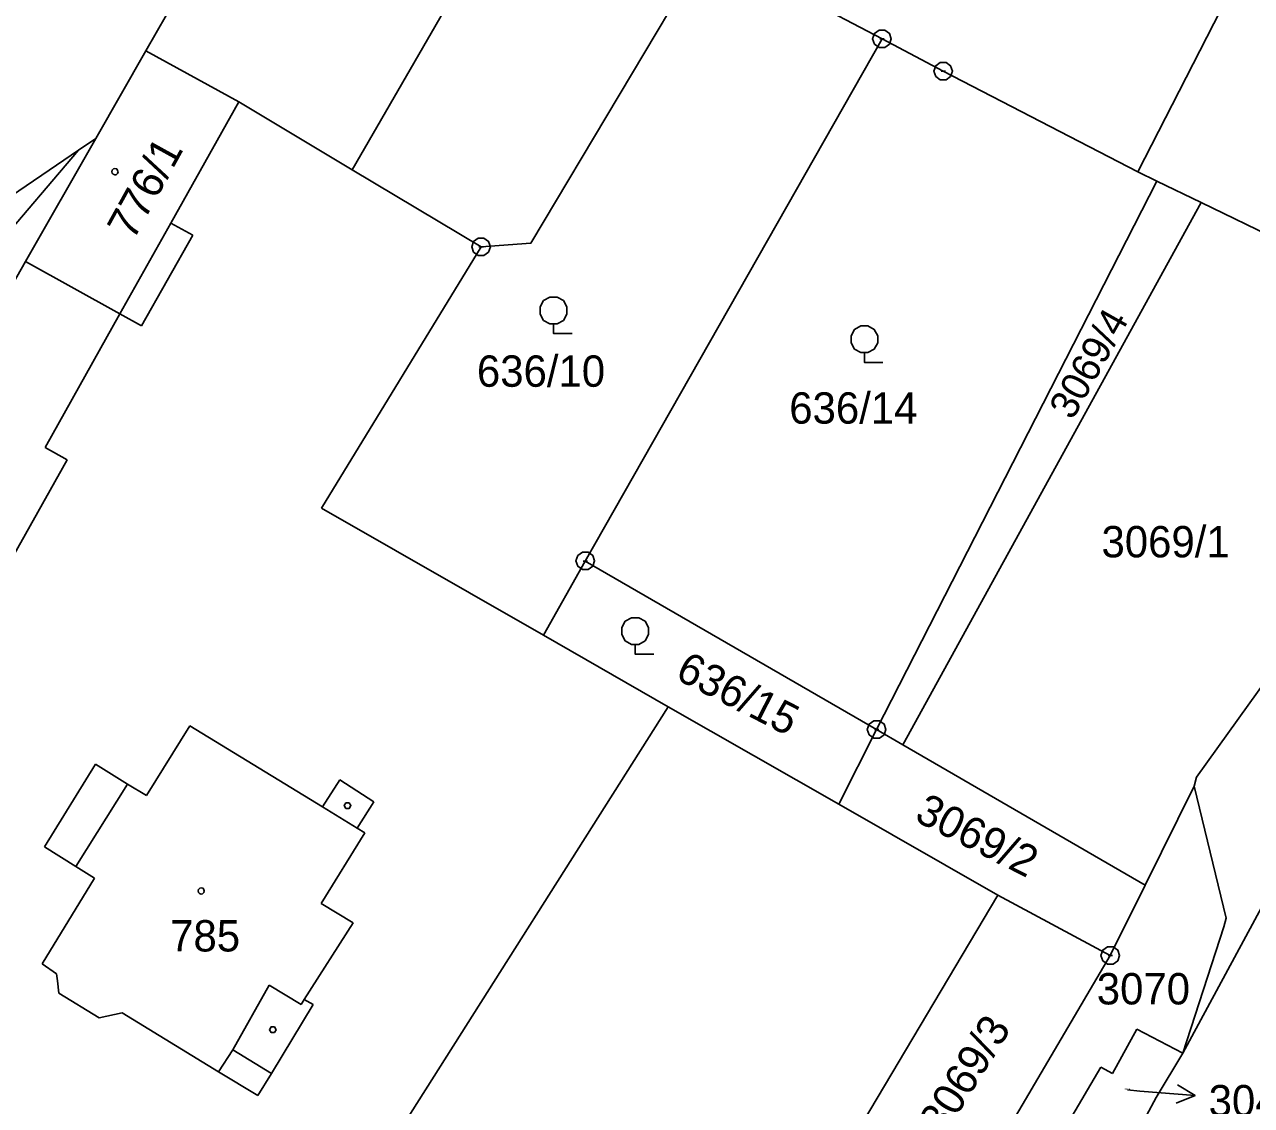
# Model space of a CAD drawing. Extents: x -777309 to -774195, y -1144706 to -1143600.
# Drawn here: x -774451.7 to -774385.2, y -1144312.7 to -1144254.1 of the extents above; entities that cross this region are included whole.
import ezdxf

# ---------------------------------------------------------------- set-up
doc = ezdxf.new("R2010")
doc.units = 0
for name, color, linetype in [('1', 7, 'Continuous'), ('12', 7, 'Continuous'), ('2', 7, 'Continuous'), ('3', 7, 'Continuous'), ('4', 7, 'Continuous'), ('5', 7, 'Continuous'), ('7', 7, 'Continuous'), ('8', 7, 'Continuous')]:
    doc.layers.add(name, color=color, linetype=linetype)

msp = doc.modelspace()

# ---------------------------------------------------------------- linework, layer by layer
at = {"layer": '1'}
for p, q in [((-774391.36, -1144262.12), (-774376.62, -1144233.39)), ((-774426.71, -1144249.47), (-774433.97, -1144262.01)), ((-774414.7, -1144249.92), (-774405.23, -1144254.92)), ((-774445.15, -1144255.57), (-774442.41, -1144250.77)), ((-774421.32, -1144283.23), (-774405.23, -1144254.92)), ((-774447.86, -1144260.32), (-774445.15, -1144255.57)), ((-774445.15, -1144255.57), (-774440.11, -1144258.33)), ((-774440.11, -1144258.33), (-774443.8, -1144264.91)), ((-774440.11, -1144258.33), (-774433.97, -1144262.01)), ((-774451.67, -1144266.98), (-774447.86, -1144260.32)), ((-774447.86, -1144260.32), (-774448.8, -1144260.96)), ((-774458.14, -1144267.29), (-774448.8, -1144260.96)), ((-774448.8, -1144260.96), (-774454.15, -1144267.23)), ((-774433.97, -1144262.01), (-774426.97, -1144266.2)), ((-774390.32, -1144262.63), (-774391.36, -1144262.12)), ((-774390.32, -1144262.63), (-774405.52, -1144292.37)), ((-774390.32, -1144262.63), (-774387.93, -1144263.79)), ((-774404.1, -1144293.19), (-774387.93, -1144263.79)), ((-774387.93, -1144263.79), (-774379.67, -1144267.79)), ((-774443.8, -1144264.91), (-774442.61, -1144265.56)), ((-774442.61, -1144265.56), (-774445.38, -1144270.48)), ((-774426.97, -1144266.2), (-774435.63, -1144280.36)), ((-774452.38, -1144268.24), (-774451.67, -1144266.98)), ((-774446.56, -1144269.83), (-774450.61, -1144277.07)), ((-774445.38, -1144270.48), (-774446.56, -1144269.83)), ((-774372.06, -1144272.49), (-774388.18, -1144294.94)), ((-774449.42, -1144277.74), (-774450.61, -1144277.07)), ((-774452.35, -1144282.97), (-774449.42, -1144277.74)), ((-774435.63, -1144280.36), (-774423.59, -1144287.25)), ((-774423.59, -1144287.25), (-774421.32, -1144283.23)), ((-774421.32, -1144283.23), (-774405.52, -1144292.37)), ((-774388.91, -1144309.91), (-774375.72, -1144285.41)), ((-774423.59, -1144287.25), (-774416.82, -1144291.13)), ((-774442.59, -1144331.79), (-774416.82, -1144291.13)), ((-774407.58, -1144296.41), (-774416.82, -1144291.13)), ((-774445.11, -1144295.95), (-774442.76, -1144292.17)), ((-774442.76, -1144292.17), (-774435.57, -1144296.56)), ((-774405.52, -1144292.37), (-774407.58, -1144296.41)), ((-774405.52, -1144292.37), (-774404.1, -1144293.19)), ((-774404.1, -1144293.19), (-774390.96, -1144300.8)), ((-774450.65, -1144298.72), (-774447.88, -1144294.25)), ((-774446.14, -1144295.32), (-774447.88, -1144294.25)), ((-774446.14, -1144295.32), (-774445.11, -1144295.95)), ((-774435.57, -1144296.56), (-774434.64, -1144295.09)), ((-774434.64, -1144295.09), (-774432.79, -1144296.29)), ((-774390.96, -1144300.8), (-774388.3, -1144295.44)), ((-774388.18, -1144294.94), (-774388.3, -1144295.44)), ((-774388.3, -1144295.44), (-774386.56, -1144302.6)), ((-774432.79, -1144296.29), (-774433.69, -1144297.71)), ((-774398.95, -1144301.35), (-774407.58, -1144296.41)), ((-774433.28, -1144297.96), (-774435.65, -1144301.8)), ((-774433.69, -1144297.71), (-774433.28, -1144297.96)), ((-774448.94, -1144299.79), (-774450.65, -1144298.72)), ((-774447.93, -1144300.43), (-774448.94, -1144299.79)), ((-774450.78, -1144305.07), (-774447.93, -1144300.43)), ((-774392.85, -1144304.62), (-774390.96, -1144300.8)), ((-774407.92, -1144316.41), (-774398.95, -1144301.35)), ((-774398.95, -1144301.35), (-774392.85, -1144304.62)), ((-774435.65, -1144301.8), (-774433.91, -1144302.84)), ((-774386.56, -1144302.6), (-774386.69, -1144303.07)), ((-774433.91, -1144302.84), (-774436.56, -1144307)), ((-774386.69, -1144303.07), (-774388.91, -1144309.91)), ((-774401.84, -1144319.88), (-774392.85, -1144304.62)), ((-774450, -1144305.61), (-774450.78, -1144305.07)), ((-774449.95, -1144305.99), (-774450, -1144305.61)), ((-774449.87, -1144306.66), (-774449.95, -1144305.99)), ((-774447.69, -1144308), (-774449.87, -1144306.66)), ((-774436.08, -1144307.28), (-774438.34, -1144311.01)), ((-774436.56, -1144307), (-774436.08, -1144307.28)), ((-774446.43, -1144307.72), (-774447.69, -1144308)), ((-774441.21, -1144310.93), (-774446.43, -1144307.72)), ((-774392.74, -1144311.01), (-774391.42, -1144308.61)), ((-774391.42, -1144308.61), (-774388.91, -1144309.91)), ((-774388.91, -1144309.91), (-774390.36, -1144312.32)), ((-774395.12, -1144313.66), (-774393.36, -1144310.67)), ((-774393.36, -1144310.67), (-774392.74, -1144311.01)), ((-774439.07, -1144312.2), (-774441.21, -1144310.93)), ((-774438.34, -1144311.01), (-774439.07, -1144312.2)), ((-774390.36, -1144312.32), (-774392.04, -1144315.41))]:
    msp.add_line(p, q, dxfattribs=at)
for points in [[(-774414.7, -1144249.92), (-774424.27, -1144265.99), (-774426.97, -1144266.2)], [(-774405.23, -1144254.92), (-774401.91, -1144256.67), (-774391.36, -1144262.12)]]:
    msp.add_lwpolyline(points, dxfattribs=at)
at = {"layer": '12'}
for p, q in [((-774447.86, -1144260.32), (-774445.15, -1144255.57)), ((-774445.15, -1144255.57), (-774440.11, -1144258.33)), ((-774440.11, -1144258.33), (-774443.8, -1144264.91)), ((-774451.67, -1144266.98), (-774447.86, -1144260.32)), ((-774446.56, -1144269.83), (-774443.8, -1144264.91)), ((-774446.56, -1144269.83), (-774451.67, -1144266.98)), ((-774445.11, -1144295.95), (-774442.76, -1144292.17)), ((-774442.76, -1144292.17), (-774435.57, -1144296.56)), ((-774446.14, -1144295.32), (-774448.94, -1144299.79)), ((-774446.14, -1144295.32), (-774445.11, -1144295.95)), ((-774435.57, -1144296.56), (-774433.69, -1144297.71)), ((-774433.28, -1144297.96), (-774435.65, -1144301.8)), ((-774433.69, -1144297.71), (-774433.28, -1144297.96)), ((-774447.93, -1144300.43), (-774448.94, -1144299.79)), ((-774450.78, -1144305.07), (-774447.93, -1144300.43)), ((-774435.65, -1144301.8), (-774433.91, -1144302.84)), ((-774433.91, -1144302.84), (-774436.56, -1144307)), ((-774450, -1144305.61), (-774450.78, -1144305.07)), ((-774449.95, -1144305.99), (-774450, -1144305.61)), ((-774449.87, -1144306.66), (-774449.95, -1144305.99)), ((-774447.69, -1144308), (-774449.87, -1144306.66)), ((-774438.46, -1144306.23), (-774440.44, -1144309.73)), ((-774436.72, -1144307.28), (-774438.46, -1144306.23)), ((-774436.56, -1144307), (-774436.72, -1144307.28)), ((-774446.43, -1144307.72), (-774447.69, -1144308)), ((-774441.21, -1144310.93), (-774446.43, -1144307.72)), ((-774440.44, -1144309.73), (-774441.21, -1144310.93))]:
    msp.add_line(p, q, dxfattribs=at)
at = {"layer": '3'}
for points in [[(-774423.05, -1144270.37), (-774423.24, -1144270.37), (-774423.58, -1144270.18), (-774423.77, -1144269.84), (-774423.77, -1144269.45), (-774423.58, -1144269.11), (-774423.24, -1144268.92), (-774422.85, -1144268.92), (-774422.51, -1144269.11), (-774422.32, -1144269.45), (-774422.32, -1144269.84), (-774422.51, -1144270.18), (-774422.85, -1144270.37), (-774423.04, -1144270.37), (-774423.04, -1144270.9), (-774422.04, -1144270.9)], [(-774406.19, -1144271.93), (-774406.38, -1144271.93), (-774406.72, -1144271.74), (-774406.91, -1144271.4), (-774406.91, -1144271.01), (-774406.72, -1144270.67), (-774406.38, -1144270.48), (-774405.99, -1144270.48), (-774405.65, -1144270.67), (-774405.46, -1144271.01), (-774405.46, -1144271.4), (-774405.65, -1144271.74), (-774405.99, -1144271.93), (-774406.18, -1144271.93), (-774406.18, -1144272.46), (-774405.18, -1144272.46)], [(-774418.62, -1144287.75), (-774418.81, -1144287.75), (-774419.15, -1144287.56), (-774419.34, -1144287.22), (-774419.34, -1144286.83), (-774419.15, -1144286.49), (-774418.81, -1144286.3), (-774418.42, -1144286.3), (-774418.08, -1144286.49), (-774417.89, -1144286.83), (-774417.89, -1144287.22), (-774418.08, -1144287.56), (-774418.42, -1144287.75), (-774418.61, -1144287.75), (-774418.61, -1144288.28), (-774417.61, -1144288.28)]]:
    msp.add_lwpolyline(points, dxfattribs=at)
at = {"layer": '4'}
for p, q in [((-774446.56, -1144269.83), (-774443.8, -1144264.91)), ((-774446.56, -1144269.83), (-774451.67, -1144266.98)), ((-774446.14, -1144295.32), (-774448.94, -1144299.79)), ((-774435.57, -1144296.56), (-774433.69, -1144297.71)), ((-774438.46, -1144306.23), (-774440.44, -1144309.73)), ((-774436.72, -1144307.28), (-774438.46, -1144306.23)), ((-774436.56, -1144307), (-774436.72, -1144307.28)), ((-774440.44, -1144309.73), (-774441.21, -1144310.93)), ((-774440.44, -1144309.73), (-774438.34, -1144311.01))]:
    msp.add_line(p, q, dxfattribs=at)
at = {"layer": '5'}
for points in [[(-774446.83, -1144261.95), (-774446.73, -1144261.97), (-774446.68, -1144262.06), (-774446.66, -1144262.12), (-774446.68, -1144262.21), (-774446.76, -1144262.28), (-774446.83, -1144262.29), (-774446.92, -1144262.26), (-774446.98, -1144262.2), (-774447, -1144262.12), (-774446.98, -1144262.03), (-774446.9, -1144261.96)], [(-774434.12, -1144296.34), (-774434.03, -1144296.49), (-774434.12, -1144296.64), (-774434.3, -1144296.64), (-774434.39, -1144296.49), (-774434.3, -1144296.34)], [(-774442.15, -1144300.95), (-774442.05, -1144300.97), (-774442, -1144301.06), (-774441.98, -1144301.12), (-774442, -1144301.21), (-774442.08, -1144301.28), (-774442.15, -1144301.29), (-774442.24, -1144301.26), (-774442.3, -1144301.2), (-774442.32, -1144301.12), (-774442.3, -1144301.03), (-774442.22, -1144300.96)], [(-774438.18, -1144308.49), (-774438.09, -1144308.64), (-774438.18, -1144308.79), (-774438.36, -1144308.79), (-774438.45, -1144308.64), (-774438.36, -1144308.49)]]:
    msp.add_lwpolyline(points, close=True, dxfattribs=at)
at = {"layer": '7'}
for p in [(-774391.92, -1144311.91), (-774388.249, -1144312.208)]:
    msp.add_line(p, (-774391.24, -1144311.97), dxfattribs=at)
msp.add_lwpolyline([(-774389.207, -1144311.63), (-774388.249, -1144312.208), (-774389.286, -1144312.627)], dxfattribs=at)
at = {"layer": '8'}
for p, q in [((-774405.35, -1144254.92), (-774405.11, -1144254.92)), ((-774402.03, -1144256.67), (-774401.79, -1144256.67)), ((-774427.09, -1144266.2), (-774426.85, -1144266.2)), ((-774421.44, -1144283.23), (-774421.2, -1144283.23)), ((-774405.64, -1144292.37), (-774405.4, -1144292.37)), ((-774392.97, -1144304.62), (-774392.73, -1144304.62))]:
    msp.add_line(p, q, dxfattribs=at)
for points in [[(-774405.08, -1144254.44), (-774404.83, -1144254.62), (-774404.73, -1144254.91), (-774404.83, -1144255.2), (-774405.08, -1144255.38), (-774405.39, -1144255.38), (-774405.64, -1144255.2), (-774405.74, -1144254.91), (-774405.64, -1144254.62), (-774405.39, -1144254.44)], [(-774401.76, -1144256.19), (-774401.51, -1144256.37), (-774401.41, -1144256.66), (-774401.51, -1144256.95), (-774401.76, -1144257.13), (-774402.07, -1144257.13), (-774402.32, -1144256.95), (-774402.42, -1144256.66), (-774402.32, -1144256.37), (-774402.07, -1144256.19)], [(-774426.82, -1144265.72), (-774426.57, -1144265.9), (-774426.47, -1144266.19), (-774426.57, -1144266.48), (-774426.82, -1144266.66), (-774427.13, -1144266.66), (-774427.38, -1144266.48), (-774427.48, -1144266.19), (-774427.38, -1144265.9), (-774427.13, -1144265.72)], [(-774421.17, -1144282.75), (-774420.92, -1144282.93), (-774420.82, -1144283.22), (-774420.92, -1144283.51), (-774421.17, -1144283.69), (-774421.48, -1144283.69), (-774421.73, -1144283.51), (-774421.83, -1144283.22), (-774421.73, -1144282.93), (-774421.48, -1144282.75)], [(-774405.37, -1144291.89), (-774405.12, -1144292.07), (-774405.02, -1144292.36), (-774405.12, -1144292.65), (-774405.37, -1144292.83), (-774405.68, -1144292.83), (-774405.93, -1144292.65), (-774406.03, -1144292.36), (-774405.93, -1144292.07), (-774405.68, -1144291.89)], [(-774392.7, -1144304.14), (-774392.45, -1144304.32), (-774392.35, -1144304.61), (-774392.45, -1144304.9), (-774392.7, -1144305.08), (-774393.01, -1144305.08), (-774393.26, -1144304.9), (-774393.36, -1144304.61), (-774393.26, -1144304.32), (-774393.01, -1144304.14)]]:
    msp.add_lwpolyline(points, close=True, dxfattribs=at)

# ---------------------------------------------------------------- texts
at = {"layer": '2'}
for s, height, rotation, p in [('776/1', 1.7, 61.1346, (-774445.835, -1144265.892)), ('3069/4', 1.54, 60.67623, (-774394.899, -1144275.636)), ('636/15', 1.7, 333.00307, (-774416.512, -1144289.586)), ('3069/2', 1.7, 333.00307, (-774403.54, -1144297.274)), ('3069/3', 1.7, 57.98333, (-774401.882, -1144314.466))]:
    msp.add_text(s, height=height, rotation=rotation, dxfattribs=at).set_placement(p)
for s, height, p in [('636/10', 1.7, (-774427.198, -1144273.78)), ('636/14', 1.7, (-774410.261, -1144275.78)), ('3069/1', 1.7, (-774393.328, -1144283.03)), ('785', 1.7, (-774443.833, -1144304.4)), ('3070', 1.7, (-774393.584, -1144307.27)), ('3049', 0.1, (-774392.082, -1144311.91))]:
    msp.add_text(s, height=height, dxfattribs=at).set_placement(p)
at = {"layer": '7'}
msp.add_text('3049', height=1.7, dxfattribs=at).set_placement((-774387.517, -1144313.34))

doc.saveas('drawing.dxf')
